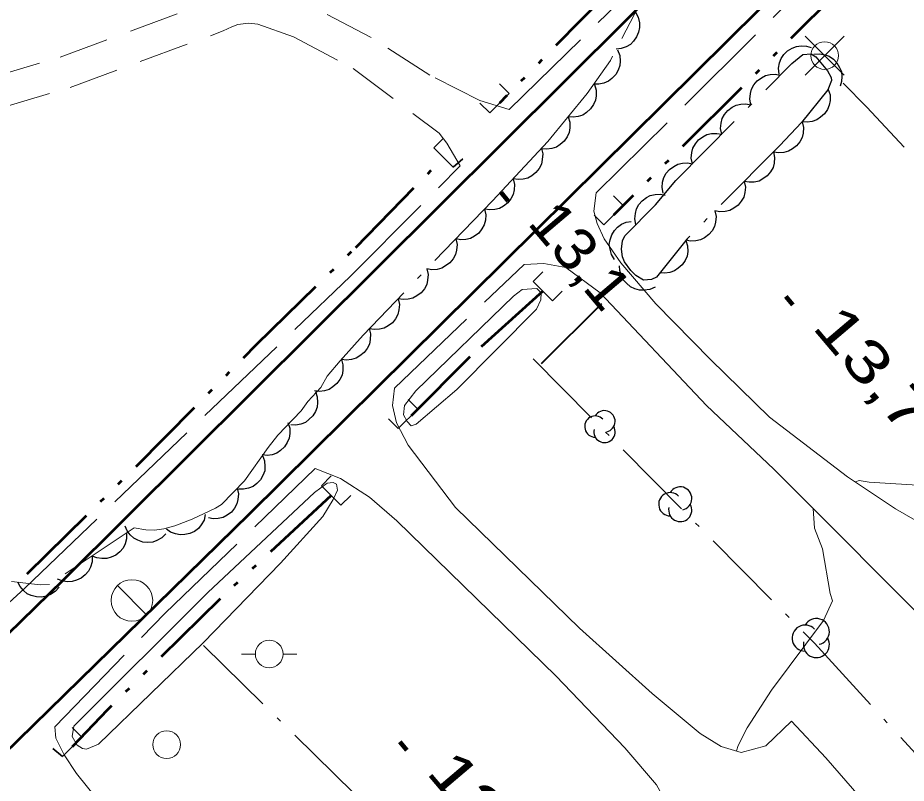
# Model space of a CAD drawing. Extents: x 386081 to 389416, y 5130568 to 5134082.
# Drawn here: x 387174 to 387238.2, y 5132079.6 to 5132134.8 of the extents above; entities that cross this region are included whole.
import ezdxf

# ---------------------------------------------------------------- set-up
doc = ezdxf.new("R2010")
doc.units = 0
doc.header["$LTSCALE"] = 1.2
for name, pattern in [('DASH_DOUBLE_DOT', [9.2, 5, -1.2, 0.3, -1.2, 0.3, -1.2]), ('DOT_DASHED', [7.7, 5, -1.2, 0.3, -1.2]), ('LONG_DASHED', [7.5, 6, -1.5]), ('MEDIUM_DASHED', [4.5, 3, -1.5])]:
    doc.linetypes.add(name, pattern=pattern)
for name, color, linetype, lineweight in [('19', 7, 'Continuous', 13), ('2', 7, 'Continuous', 13), ('21', 7, 'LONG_DASHED', 35), ('26', 7, 'Continuous', 35), ('3', 7, 'Continuous', 140), ('36', 7, 'Continuous', 13), ('37', 7, 'Continuous', 13), ('4', 7, 'DASH_DOUBLE_DOT', 53), ('41', 7, 'DOT_DASHED', 25), ('44', 7, 'Continuous', 25)]:
    doc.layers.add(name, color=color, linetype=linetype, lineweight=lineweight)

msp = doc.modelspace()

# ---------------------------------------------------------------- linework, layer by layer
at = {"layer": '19', "linetype": 'MEDIUM_DASHED'}
for points in [[(387209.48, 5132128.2), (387207.37, 5132128.87), (387203.75, 5132130.69), (387199.52, 5132133.4), (387195.36, 5132135.58), (387191.22, 5132137.3), (387187.74, 5132138.4), (387182.04, 5132140.71), (387174.91, 5132142.9), (387168.21, 5132145.18), (387159.28, 5132147.68), (387150.86, 5132150.57), (387136.88, 5132154.65), (387132.94, 5132155.43), (387126.88, 5132156.15), (387125.38, 5132156.08)], [(387154.47, 5132122.21), (387158.98, 5132125.13), (387166.02, 5132128.33), (387172.12, 5132130.54), (387177.06, 5132131.99), (387188.02, 5132136.04), (387181.26, 5132138.54), (387174.21, 5132140.71), (387167.53, 5132142.98), (387158.59, 5132145.48), (387150.16, 5132148.37), (387136.33, 5132152.42), (387132.58, 5132153.16), (387126.79, 5132153.84), (387125.48, 5132153.78)], [(387155.94, 5132120.7), (387160.07, 5132123.09), (387166.89, 5132126.2), (387172.83, 5132128.34), (387177.78, 5132129.8), (387188.83, 5132133.88), (387189.46, 5132134.19), (387189.9, 5132134.34), (387190.65, 5132134.44), (387191.33, 5132134.37), (387193.9, 5132133.45), (387198.23, 5132131.18), (387204.42, 5132126.51), (387204.98, 5132125.78), (387205.95, 5132124.13)]]:
    msp.add_lwpolyline(points, dxfattribs=at)
at = {"layer": '19'}
for points in [[(387245.95, 5132095.05), (387242.49, 5132096.42), (387237.39, 5132099.38), (387233.93, 5132101.69), (387228.29, 5132106), (387224.02, 5132110.16), (387220.07, 5132114.17), (387217.54, 5132117.13), (387216.36, 5132118.88), (387215.85, 5132119.97), (387215.6, 5132120.86), (387215.78, 5132122.18)], [(387210.56, 5132117.01), (387211.98, 5132117.09), (387213.59, 5132116.8), (387216.05, 5132114.97), (387223.73, 5132106.84), (387228.61, 5132102.23), (387241.12, 5132089.7)], [(387235.25, 5132078.05), (387232.36, 5132081.38), (387229.88, 5132084.04), (387228.02, 5132082.24), (387226.25, 5132081.78), (387224.8, 5132082.21), (387223.27, 5132083.15), (387219.82, 5132086.04), (387214.56, 5132090.74), (387205.62, 5132099.47), (387202.19, 5132103.97), (387201.34, 5132105.59), (387201.05, 5132106.83), (387201.2, 5132108.09)], [(387195.48, 5132102.28), (387197.31, 5132101.55), (387199.4, 5132100.21), (387201.37, 5132098.51), (387212.87, 5132087.29), (387217.84, 5132082.11), (387220.13, 5132079.43), (387220.75, 5132078.3), (387221.02, 5132076.57), (387220.91, 5132074.55), (387219.74, 5132071.36)], [(387200.33, 5132055.65), (387185.51, 5132072.03), (387180.72, 5132077.18), (387178.24, 5132080.25), (387177.34, 5132081.59), (387176.74, 5132082.8), (387176.67, 5132083.63)]]:
    msp.add_lwpolyline(points, dxfattribs=at)
at = {"layer": '2'}
for points in [[(387209.81, 5132114.73), (387202.74, 5132107.88), (387201.93, 5132106.84), (387201.86, 5132106.16), (387202.11, 5132105.67), (387202.41, 5132105.36), (387202.78, 5132105.48), (387205.7, 5132107.98), (387211.47, 5132113.8), (387211.78, 5132114.47), (387211.79, 5132114.96), (387211.48, 5132115.27), (387210.43, 5132115.22)], [(387179.83, 5132082.36), (387187.39, 5132089.7), (387192.98, 5132095.45), (387196.02, 5132098.81), (387196.77, 5132100.04), (387197.08, 5132100.71), (387197.02, 5132101.14), (387196.78, 5132101.27), (387196.34, 5132101.21), (387195.42, 5132100.54), (387187.73, 5132093.32), (387178.05, 5132083.66), (387177.92, 5132082.93), (387178.29, 5132082.31), (387178.66, 5132082.06), (387178.96, 5132082)]]:
    msp.add_lwpolyline(points, close=True, dxfattribs=at)
for points in [[(387234.5, 5132101.31), (387234.77, 5132101.42), (387235.5, 5132101.3), (387239.76, 5132101.04)], [(387225.91, 5132081.88), (387226.02, 5132082.28), (387226.68, 5132083.55), (387228.44, 5132086.26), (387232.19, 5132091.3), (387232.85, 5132092.72), (387232.68, 5132093.26), (387232.11, 5132096.48), (387231.53, 5132097.96), (387231.45, 5132099.39)]]:
    msp.add_lwpolyline(points, dxfattribs=at)
at = {"layer": '21'}
for p, q in [((387209.48, 5132128.2), (387238.07, 5132156.12)), ((387201.2, 5132108.09), (387210.56, 5132117.01))]:
    msp.add_line(p, q, dxfattribs=at)
at = {"layer": '21', "linetype": 'Continuous', "lineweight": 53}
for points in [[(387012.51, 5131910.8), (387021.08, 5131926.01), (387027.11, 5131935.62), (387032.84, 5131944.26), (387041.79, 5131956.43), (387052.62, 5131969.96), (387063.03, 5131981.26), (387078.48, 5131997.51), (387098.33, 5132017.4), (387121.9, 5132040.2), (387177.29, 5132094.24), (387231.65, 5132148.34), (387255.86, 5132172.16), (387275.84, 5132191.54), (387323.76, 5132237.29), (387346.1, 5132259.65), (387398.36, 5132310.48), (387454.62, 5132364.63)], [(387164.72, 5131800.51), (387132.8, 5131839.87), (387092.63, 5131890.18), (387081.09, 5131904.74), (387066.45, 5131922.63), (387054.56, 5131937.69), (387051.33, 5131941.01), (387048.28, 5131943.8), (387047.55, 5131945.3), (387046.77, 5131948.88), (387046.55, 5131951.09), (387046.66, 5131953.51), (387053.66, 5131962.18), (387060.66, 5131970.37), (387073.31, 5131984.05), (387083.84, 5131994.54), (387097.28, 5132007.63), (387119.07, 5132029.15), (387136.21, 5132045.69), (387190.72, 5132099), (387248.29, 5132155.99)]]:
    msp.add_lwpolyline(points, dxfattribs=at)
at = {"layer": '21'}
for points in [[(387215.78, 5132122.18), (387237.25, 5132143.51), (387243.47, 5132149.42)], [(387170.67, 5132090.15), (387174.5, 5132093.65), (387198.02, 5132116.17), (387205.95, 5132124.13)], [(387176.67, 5132083.63), (387184.64, 5132091.83), (387195.48, 5132102.28)]]:
    msp.add_lwpolyline(points, dxfattribs=at)
at = {"layer": '26'}
for p, q in [((387209.48, 5132129.36), (387208.78, 5132130.06)), ((387209.48, 5132129.36), (387208.78, 5132130.06)), ((387209.48, 5132129.36), (387208.08, 5132127.96)), ((387209.48, 5132129.36), (387208.08, 5132127.96)), ((387208.08, 5132127.96), (387207.38, 5132128.66)), ((387208.08, 5132127.96), (387207.38, 5132128.66)), ((387204.05, 5132125.44), (387204.75, 5132126.14)), ((387204.05, 5132125.44), (387204.75, 5132126.14)), ((387205.45, 5132124.04), (387204.05, 5132125.44)), ((387205.45, 5132124.04), (387204.05, 5132125.44)), ((387205.45, 5132124.04), (387206.15, 5132124.64)), ((387205.45, 5132124.04), (387206.15, 5132124.64)), ((387217.72, 5132121.28), (387217.02, 5132121.98)), ((387217.72, 5132121.28), (387217.02, 5132121.98)), ((387217.72, 5132121.28), (387216.32, 5132119.88)), ((387217.72, 5132121.28), (387216.32, 5132119.88)), ((387216.32, 5132119.88), (387215.62, 5132120.58)), ((387216.32, 5132119.88), (387215.62, 5132120.58)), ((387211.21, 5132115.78), (387211.91, 5132116.48)), ((387211.21, 5132115.78), (387211.91, 5132116.48)), ((387212.61, 5132114.38), (387211.21, 5132115.78)), ((387212.61, 5132114.38), (387211.21, 5132115.78)), ((387212.61, 5132114.38), (387213.31, 5132115.08)), ((387212.61, 5132114.38), (387213.31, 5132115.08)), ((387202.88, 5132106.56), (387202.18, 5132107.26)), ((387202.88, 5132106.56), (387202.18, 5132107.26)), ((387202.88, 5132106.56), (387201.48, 5132105.16)), ((387202.88, 5132106.56), (387201.48, 5132105.16)), ((387201.48, 5132105.16), (387200.78, 5132105.86)), ((387201.48, 5132105.16), (387200.78, 5132105.86)), ((387195.94, 5132101.04), (387196.64, 5132101.74)), ((387195.94, 5132101.04), (387196.64, 5132101.74)), ((387197.34, 5132099.64), (387195.94, 5132101.04)), ((387197.34, 5132099.64), (387195.94, 5132101.04)), ((387197.34, 5132099.64), (387198.04, 5132100.34)), ((387197.34, 5132099.64), (387198.04, 5132100.34)), ((387178.63, 5132082.87), (387177.93, 5132083.57)), ((387178.63, 5132082.87), (387177.93, 5132083.57)), ((387178.63, 5132082.87), (387177.23, 5132081.47)), ((387178.63, 5132082.87), (387177.23, 5132081.47)), ((387177.23, 5132081.47), (387176.53, 5132082.07)), ((387177.23, 5132081.47), (387176.53, 5132082.07))]:
    msp.add_line(p, q, dxfattribs=at)
at = {"layer": '3'}
for p, q in [((387208.91, 5132122.21), (387209.42, 5132121.6)), ((387229.47, 5132114.7), (387229.98, 5132114.09)), ((387201.59, 5132082.54), (387202.1, 5132081.93))]:
    msp.add_line(p, q, dxfattribs=at)
at = {"layer": '36'}
for p, q in [((387233.68, 5132130.69), (387230.86, 5132133.51)), ((387230.86, 5132130.69), (387233.68, 5132133.51)), ((387183.31, 5132091.68), (387181.19, 5132093.82)), ((387190.16, 5132088.88), (387191.16, 5132088.88)), ((387194.16, 5132088.88), (387193.16, 5132088.88))]:
    msp.add_line(p, q, dxfattribs=at)
for centre, radius in [((387232.274, 5132132.105), 1), ((387182.24, 5132092.751), 1.5), ((387192.154, 5132088.88), 1), ((387184.748, 5132082.34), 1)]:
    msp.add_circle(centre, radius, dxfattribs=at)
at = {"layer": '37', "lineweight": 25}
for p, q in [((387216.16, 5132114.21), (387211.79, 5132109.87)), ((387216.19, 5132114.18), (387211.82, 5132109.84))]:
    msp.add_line(p, q, dxfattribs=at)
at = {"layer": '4'}
for points in [[(387236.42, 5132157.21), (387220.93, 5132141.55), (387218.56, 5132139.4), (387217.05, 5132137.11), (387208.78, 5132128.66)], [(387243.59, 5132147.54), (387234.09, 5132137.57), (387217.02, 5132120.58)], [(387174.68, 5132094.67), (387182.54, 5132102.43), (387191.24, 5132111.23), (387198.41, 5132118.25), (387204.75, 5132124.74)], [(387211.91, 5132115.08), (387206.65, 5132110.34), (387202.18, 5132105.86)], [(387196.64, 5132100.34), (387188.62, 5132092.88), (387180.48, 5132084.86), (387177.93, 5132082.17)]]:
    msp.add_lwpolyline(points, dxfattribs=at)
at = {"layer": '41'}
for points in [[(387238.02, 5132125.5), (387235.33, 5132128.37), (387233.61, 5132130.11)], [(387211.22, 5132110.2), (387231.53, 5132089.67), (387249.07, 5132070.5)], [(387187.42, 5132089.5), (387203.08, 5132074.09), (387223.62, 5132053.7), (387241.48, 5132034.32)]]:
    msp.add_lwpolyline(points, dxfattribs=at)
at = {"layer": '44', "linetype": 'DOT_DASHED', "lineweight": 13}
msp.add_lwpolyline([(387220.39, 5132138.67), (387216.8, 5132131.76), (387215.12, 5132129.36), (387212.28, 5132125.9), (387208.29, 5132121.62), (387198.94, 5132111.92), (387197.27, 5132110.05), (387196.34, 5132108.96), (387195.88, 5132108.12), (387194.95, 5132107.12), (387194.46, 5132106.45), (387192.78, 5132104.68), (387192.07, 5132103.79), (387190.38, 5132101.4), (387188.7, 5132099.68), (387188.28, 5132099.41), (387186.6, 5132098.61), (387185.34, 5132098.13), (387184.55, 5132097.92), (387183.87, 5132097.82), (387183.25, 5132097.84), (387182.41, 5132098), (387176.29, 5132093.91), (387175.61, 5132093.88), (387173.55, 5132094.13)], dxfattribs=at)
at = {"layer": '44'}
for points in [[(387218.6, 5132135.23), (387218.8, 5132134.87), (387218.89, 5132134.47), (387218.91, 5132134.14), (387218.83, 5132133.79), (387218.69, 5132133.45), (387218.46, 5132133.15), (387218.24, 5132132.91), (387217.93, 5132132.74), (387217.58, 5132132.61), (387217.22, 5132132.57)], [(387217.32, 5132132.51), (387217.47, 5132132.12), (387217.5, 5132131.71), (387217.48, 5132131.38), (387217.36, 5132131.05), (387217.18, 5132130.73), (387216.91, 5132130.46), (387216.65, 5132130.25), (387216.33, 5132130.12), (387215.96, 5132130.05), (387215.6, 5132130.05)], [(387228.98, 5132130.77), (387228.94, 5132131.19), (387229.02, 5132131.58), (387229.13, 5132131.9), (387229.33, 5132132.18), (387229.6, 5132132.44), (387229.93, 5132132.63), (387230.23, 5132132.76), (387230.58, 5132132.8), (387230.95, 5132132.78), (387231.29, 5132132.68)], [(387231.48, 5132132.2), (387231.9, 5132132.24), (387232.3, 5132132.16), (387232.61, 5132132.05), (387232.9, 5132131.85), (387233.16, 5132131.58), (387233.35, 5132131.25), (387233.48, 5132130.96), (387233.52, 5132130.6), (387233.5, 5132130.23), (387233.4, 5132129.89)], [(387226.95, 5132128.55), (387226.87, 5132128.96), (387226.91, 5132129.36), (387226.98, 5132129.69), (387227.16, 5132129.99), (387227.39, 5132130.27), (387227.71, 5132130.5), (387227.99, 5132130.66), (387228.33, 5132130.73), (387228.7, 5132130.75), (387229.06, 5132130.68)], [(387215.66, 5132130.01), (387215.77, 5132129.61), (387215.77, 5132129.2), (387215.73, 5132128.88), (387215.58, 5132128.56), (387215.37, 5132128.25), (387215.08, 5132128), (387214.81, 5132127.81), (387214.48, 5132127.71), (387214.11, 5132127.66), (387213.75, 5132127.69)], [(387232.53, 5132129.66), (387232.66, 5132129.26), (387232.66, 5132128.85), (387232.61, 5132128.53), (387232.47, 5132128.2), (387232.26, 5132127.9), (387231.97, 5132127.65), (387231.71, 5132127.46), (387231.37, 5132127.35), (387231, 5132127.3), (387230.65, 5132127.33)], [(387224.84, 5132126.42), (387224.76, 5132126.83), (387224.8, 5132127.23), (387224.87, 5132127.55), (387225.05, 5132127.86), (387225.28, 5132128.14), (387225.6, 5132128.37), (387225.88, 5132128.53), (387226.22, 5132128.6), (387226.59, 5132128.62), (387226.95, 5132128.55)], [(387213.75, 5132127.69), (387213.87, 5132127.29), (387213.87, 5132126.89), (387213.82, 5132126.56), (387213.68, 5132126.24), (387213.47, 5132125.93), (387213.18, 5132125.68), (387212.91, 5132125.5), (387212.57, 5132125.39), (387212.21, 5132125.34), (387211.85, 5132125.37)], [(387230.65, 5132127.32), (387230.74, 5132126.92), (387230.71, 5132126.51), (387230.64, 5132126.19), (387230.48, 5132125.88), (387230.25, 5132125.59), (387229.94, 5132125.36), (387229.66, 5132125.19), (387229.32, 5132125.11), (387228.95, 5132125.08), (387228.6, 5132125.14)], [(387222.73, 5132124.29), (387222.64, 5132124.7), (387222.68, 5132125.1), (387222.76, 5132125.42), (387222.94, 5132125.73), (387223.17, 5132126.01), (387223.48, 5132126.23), (387223.77, 5132126.4), (387224.11, 5132126.47), (387224.48, 5132126.48), (387224.84, 5132126.42)], [(387211.82, 5132125.4), (387211.91, 5132125), (387211.88, 5132124.59), (387211.82, 5132124.27), (387211.65, 5132123.96), (387211.42, 5132123.67), (387211.12, 5132123.43), (387210.84, 5132123.26), (387210.5, 5132123.18), (387210.13, 5132123.15), (387209.77, 5132123.21)], [(387228.58, 5132125.15), (387228.66, 5132124.74), (387228.62, 5132124.34), (387228.55, 5132124.01), (387228.37, 5132123.71), (387228.13, 5132123.43), (387227.82, 5132123.2), (387227.54, 5132123.04), (387227.19, 5132122.97), (387226.82, 5132122.96), (387226.47, 5132123.02)], [(387220.61, 5132122.16), (387220.53, 5132122.57), (387220.57, 5132122.97), (387220.65, 5132123.29), (387220.82, 5132123.6), (387221.06, 5132123.88), (387221.37, 5132124.1), (387221.66, 5132124.26), (387222, 5132124.34), (387222.37, 5132124.35), (387222.73, 5132124.29)], [(387209.77, 5132123.21), (387209.86, 5132122.8), (387209.84, 5132122.4), (387209.77, 5132122.07), (387209.6, 5132121.76), (387209.38, 5132121.47), (387209.07, 5132121.24), (387208.79, 5132121.07), (387208.45, 5132120.99), (387208.08, 5132120.96), (387207.72, 5132121.01)], [(387226.47, 5132123.02), (387226.55, 5132122.61), (387226.51, 5132122.21), (387226.43, 5132121.89), (387226.25, 5132121.58), (387226.02, 5132121.3), (387225.71, 5132121.08), (387225.42, 5132120.91), (387225.08, 5132120.84), (387224.71, 5132120.83), (387224.35, 5132120.89)], [(387218.64, 5132119.9), (387218.56, 5132120.31), (387218.6, 5132120.71), (387218.68, 5132121.03), (387218.85, 5132121.34), (387219.09, 5132121.62), (387219.4, 5132121.85), (387219.68, 5132122.01), (387220.03, 5132122.08), (387220.4, 5132122.1), (387220.75, 5132122.03)], [(387207.71, 5132121.02), (387207.8, 5132120.61), (387207.77, 5132120.21), (387207.69, 5132119.89), (387207.52, 5132119.58), (387207.29, 5132119.29), (387206.98, 5132119.06), (387206.7, 5132118.9), (387206.36, 5132118.82), (387205.99, 5132118.8), (387205.63, 5132118.86)], [(387224.35, 5132120.89), (387224.43, 5132120.48), (387224.39, 5132120.08), (387224.32, 5132119.76), (387224.14, 5132119.45), (387223.9, 5132119.17), (387223.59, 5132118.95), (387223.31, 5132118.79), (387222.96, 5132118.72), (387222.59, 5132118.7), (387222.24, 5132118.77)], [(387217.1, 5132117.38), (387216.88, 5132117.73), (387216.77, 5132118.12), (387216.72, 5132118.45), (387216.77, 5132118.8), (387216.89, 5132119.15), (387217.1, 5132119.47), (387217.3, 5132119.72), (387217.6, 5132119.92), (387217.94, 5132120.07), (387218.29, 5132120.13)], [(387205.63, 5132118.86), (387205.72, 5132118.45), (387205.68, 5132118.05), (387205.61, 5132117.73), (387205.44, 5132117.42), (387205.21, 5132117.13), (387204.9, 5132116.91), (387204.62, 5132116.74), (387204.28, 5132116.66), (387203.91, 5132116.64), (387203.55, 5132116.7)], [(387222.25, 5132118.76), (387222.37, 5132118.36), (387222.38, 5132117.95), (387222.34, 5132117.62), (387222.19, 5132117.3), (387221.99, 5132116.99), (387221.7, 5132116.74), (387221.44, 5132116.55), (387221.1, 5132116.44), (387220.74, 5132116.38), (387220.38, 5132116.41)], [(387203.55, 5132116.7), (387203.64, 5132116.29), (387203.6, 5132115.89), (387203.53, 5132115.57), (387203.36, 5132115.26), (387203.13, 5132114.97), (387202.82, 5132114.75), (387202.54, 5132114.58), (387202.19, 5132114.5), (387201.82, 5132114.48), (387201.47, 5132114.54)], [(387220.02, 5132115.38), (387219.64, 5132115.2), (387219.24, 5132115.15), (387218.91, 5132115.15), (387218.57, 5132115.25), (387218.24, 5132115.41), (387217.95, 5132115.66), (387217.73, 5132115.9), (387217.57, 5132116.22), (387217.47, 5132116.57), (387217.46, 5132116.93)], [(387201.47, 5132114.54), (387201.56, 5132114.13), (387201.52, 5132113.73), (387201.45, 5132113.41), (387201.28, 5132113.1), (387201.05, 5132112.81), (387200.74, 5132112.59), (387200.46, 5132112.42), (387200.11, 5132112.34), (387199.74, 5132112.32), (387199.39, 5132112.38)], [(387199.37, 5132112.4), (387199.47, 5132112), (387199.45, 5132111.59), (387199.39, 5132111.26), (387199.23, 5132110.95), (387199.01, 5132110.65), (387198.71, 5132110.42), (387198.44, 5132110.24), (387198.1, 5132110.15), (387197.73, 5132110.11), (387197.37, 5132110.16)], [(387197.37, 5132110.16), (387197.48, 5132109.76), (387197.47, 5132109.36), (387197.42, 5132109.03), (387197.26, 5132108.71), (387197.05, 5132108.41), (387196.76, 5132108.17), (387196.49, 5132107.98), (387196.15, 5132107.89), (387195.78, 5132107.84), (387195.42, 5132107.88)], [(387195.49, 5132107.85), (387195.63, 5132107.46), (387195.65, 5132107.05), (387195.62, 5132106.72), (387195.49, 5132106.4), (387195.3, 5132106.08), (387195.02, 5132105.81), (387194.77, 5132105.61), (387194.44, 5132105.49), (387194.07, 5132105.42), (387193.71, 5132105.43)], [(387193.51, 5132105.6), (387193.64, 5132105.2), (387193.64, 5132104.8), (387193.6, 5132104.47), (387193.46, 5132104.15), (387193.25, 5132103.84), (387192.97, 5132103.58), (387192.7, 5132103.39), (387192.37, 5132103.28), (387192, 5132103.23), (387191.64, 5132103.26)], [(387191.68, 5132103.23), (387191.82, 5132102.84), (387191.85, 5132102.43), (387191.83, 5132102.11), (387191.7, 5132101.78), (387191.52, 5132101.46), (387191.25, 5132101.19), (387190.99, 5132100.98), (387190.67, 5132100.85), (387190.3, 5132100.78), (387189.94, 5132100.78)], [(387189.85, 5132100.86), (387189.94, 5132100.45), (387189.9, 5132100.04), (387189.82, 5132099.72), (387189.65, 5132099.42), (387189.42, 5132099.13), (387189.11, 5132098.91), (387188.82, 5132098.74), (387188.48, 5132098.67), (387188.11, 5132098.65), (387187.76, 5132098.71)], [(387187.54, 5132098.97), (387187.45, 5132098.56), (387187.24, 5132098.21), (387187.04, 5132097.95), (387186.75, 5132097.74), (387186.42, 5132097.58), (387186.05, 5132097.51), (387185.72, 5132097.48), (387185.38, 5132097.56), (387185.03, 5132097.69), (387184.74, 5132097.9)], [(387184.7, 5132097.56), (387184.41, 5132097.27), (387184.05, 5132097.07), (387183.74, 5132096.96), (387183.39, 5132096.93), (387183.02, 5132096.97), (387182.67, 5132097.1), (387182.37, 5132097.25), (387182.12, 5132097.5), (387181.9, 5132097.79), (387181.76, 5132098.12)], [(387181.86, 5132097.63), (387181.86, 5132097.21), (387181.74, 5132096.83), (387181.6, 5132096.53), (387181.36, 5132096.26), (387181.08, 5132096.03), (387180.73, 5132095.87), (387180.42, 5132095.77), (387180.06, 5132095.77), (387179.7, 5132095.83), (387179.36, 5132095.96)], [(387179.36, 5132095.96), (387179.36, 5132095.55), (387179.24, 5132095.16), (387179.1, 5132094.86), (387178.87, 5132094.59), (387178.58, 5132094.36), (387178.23, 5132094.21), (387177.92, 5132094.11), (387177.57, 5132094.1), (387177.2, 5132094.16), (387176.87, 5132094.3)], [(387176.98, 5132093.71), (387176.7, 5132093.4), (387176.36, 5132093.18), (387176.06, 5132093.05), (387175.71, 5132093), (387175.34, 5132093.01), (387174.97, 5132093.12), (387174.67, 5132093.24), (387174.4, 5132093.47), (387174.16, 5132093.76), (387174, 5132094.08)]]:
    msp.add_lwpolyline(points, dxfattribs=at)
at = {"layer": '44', "linetype": 'DOT_DASHED'}
msp.add_lwpolyline([(387220.12, 5132116.09), (387219.77, 5132115.92), (387219.19, 5132115.88), (387218.63, 5132116.22), (387218.27, 5132116.59), (387217.81, 5132117.21), (387217.67, 5132117.58), (387217.6, 5132118.13), (387217.68, 5132118.72), (387217.84, 5132119.09), (387220.06, 5132121.33), (387221.52, 5132123.07), (387229.9, 5132131.53), (387230.69, 5132132.18), (387231.31, 5132132.24), (387231.64, 5132132.01), (387232.47, 5132131.01), (387232.74, 5132130.51), (387232.76, 5132130.3), (387232.51, 5132129.63), (387230.59, 5132127.26), (387229.04, 5132125.61), (387222.34, 5132118.87)], close=True, dxfattribs=at)
at = {"layer": '44'}
for centre, radius, start, end in [((387216.371, 5132105.692), 0.769, 282.26917, 149.72626), ((387216.371, 5132105.692), 0.769, 282.26917, 149.72626), ((387215.71, 5132105.307), 0.769, 44.11537, 269.80396), ((387215.71, 5132105.307), 0.769, 44.11537, 269.80396), ((387216.371, 5132104.923), 0.769, 166.93686, 29.62122), ((387216.371, 5132104.923), 0.769, 166.93686, 29.62122), ((387221.12, 5132099.699), 0.837, 44.11537, 269.80396), ((387221.12, 5132099.699), 0.837, 44.11537, 269.80396), ((387221.84, 5132100.117), 0.837, 282.26917, 149.72626), ((387221.84, 5132100.117), 0.837, 282.26917, 149.72626), ((387221.84, 5132099.281), 0.837, 166.93686, 29.62122), ((387221.84, 5132099.281), 0.837, 166.93686, 29.62122), ((387231.673, 5132090.502), 0.941, 282.26917, 149.72626), ((387231.673, 5132090.502), 0.941, 282.26917, 149.72626), ((387230.864, 5132090.031), 0.941, 44.11537, 269.80396), ((387230.864, 5132090.031), 0.941, 44.11537, 269.80396), ((387231.673, 5132089.561), 0.941, 166.93686, 29.62122), ((387231.673, 5132089.561), 0.941, 166.93686, 29.62122)]:
    msp.add_arc(centre, radius, start, end, dxfattribs=at)

# ---------------------------------------------------------------- texts
at = {"layer": '3'}
for s, width, p in [('13,1   ', 1.1, (387210.74, 5132119.99)), ('13,7   ', 1.35, (387231.3, 5132112.48)), ('13,3   ', 1.35, (387203.42, 5132080.32))]:
    msp.add_text(s, height=3, rotation=310.294, dxfattribs=dict(at, width=width)).set_placement(p)

doc.saveas('drawing.dxf')
